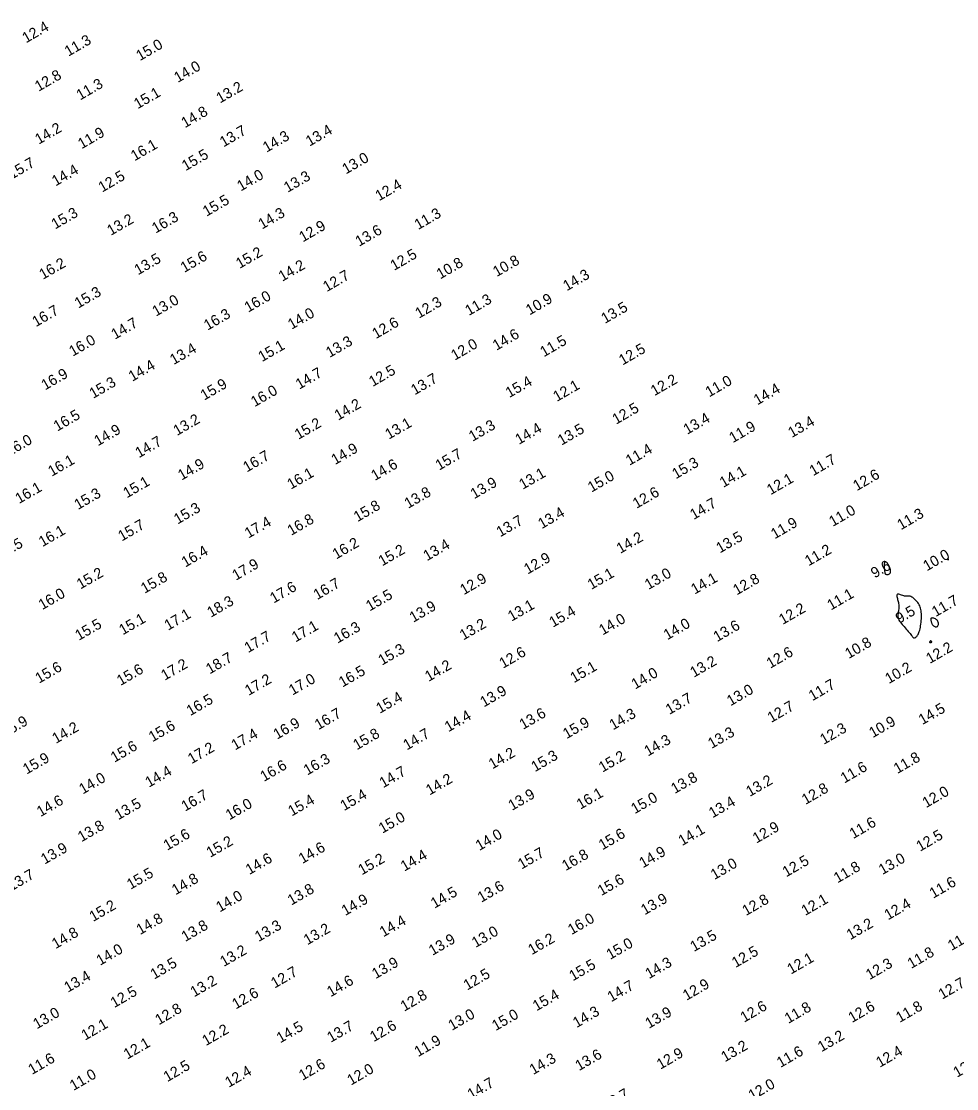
# Model space of a CAD drawing. Extents: x 3024098 to 3056816, y 418252 to 509144.
# Drawn here: x 3038042 to 3038483, y 419658 to 420162 of the extents above; entities that cross this region are included whole.
import ezdxf

# ---------------------------------------------------------------- set-up
doc = ezdxf.new("R2010")
doc.units = 0
doc.layers.add('V-CHAN-CONT-EL10', color=7, linetype='Continuous')
doc.layers.add('V-TOPO-SOUN-0911', color=7, linetype='Continuous')

msp = doc.modelspace()

# ---------------------------------------------------------------- linework, layer by layer
at = {"layer": 'V-CHAN-CONT-EL10'}
for points in [[(3038479.29, 419907.77), (3038479.29, 419907.74), (3038479.29, 419907.7), (3038479.29, 419907.67), (3038479.3, 419907.65), (3038479.31, 419907.64), (3038479.33, 419907.62), (3038479.35, 419907.62), (3038479.37, 419907.63), (3038479.4, 419907.64), (3038479.43, 419907.66), (3038479.46, 419907.68), (3038479.49, 419907.71), (3038479.52, 419907.74), (3038479.55, 419907.77), (3038479.57, 419907.8), (3038479.6, 419907.83), (3038479.61, 419907.86), (3038479.63, 419907.89), (3038479.64, 419907.91), (3038479.65, 419907.94), (3038479.65, 419907.97), (3038479.66, 419907.99), (3038479.66, 419908.02), (3038479.66, 419908.04), (3038479.66, 419908.06), (3038479.65, 419908.08), (3038479.65, 419908.1), (3038479.64, 419908.12), (3038479.63, 419908.13), (3038479.61, 419908.15), (3038479.6, 419908.16), (3038479.57, 419908.17), (3038479.55, 419908.18), (3038479.53, 419908.18), (3038479.5, 419908.18), (3038479.47, 419908.17), (3038479.45, 419908.16), (3038479.42, 419908.15), (3038479.4, 419908.13), (3038479.38, 419908.1), (3038479.36, 419908.07), (3038479.34, 419908.03), (3038479.33, 419907.99), (3038479.31, 419907.94), (3038479.3, 419907.9), (3038479.3, 419907.86), (3038479.29, 419907.81)], [(3038452.26, 419901.77), (3038452.3, 419902.13), (3038452.29, 419902.53), (3038452.23, 419902.97), (3038452.12, 419903.43), (3038451.97, 419903.91), (3038451.78, 419904.39), (3038451.56, 419904.85), (3038451.32, 419905.3), (3038451.06, 419905.72), (3038450.8, 419906.08), (3038450.53, 419906.39), (3038450.28, 419906.61), (3038450.04, 419906.75), (3038449.83, 419906.78), (3038449.65, 419906.7), (3038449.51, 419906.49), (3038449.41, 419906.17), (3038449.34, 419905.78), (3038449.3, 419905.32), (3038449.28, 419904.83), (3038449.29, 419904.34), (3038449.31, 419903.86), (3038449.33, 419903.43), (3038449.37, 419903.06), (3038449.41, 419902.75), (3038449.45, 419902.5), (3038449.49, 419902.28), (3038449.53, 419902.1), (3038449.57, 419901.95), (3038449.6, 419901.81), (3038449.62, 419901.69), (3038449.63, 419901.57), (3038449.64, 419901.45), (3038449.66, 419901.33), (3038449.69, 419901.22), (3038449.74, 419901.12), (3038449.83, 419901.03), (3038449.95, 419900.96), (3038450.12, 419900.89), (3038450.34, 419900.84), (3038450.61, 419900.81), (3038450.89, 419900.81), (3038451.19, 419900.85), (3038451.48, 419900.93), (3038451.74, 419901.05), (3038451.97, 419901.23), (3038452.15, 419901.47)], [(3038466.5, 419876.62), (3038466.62, 419877.42), (3038466.71, 419878.24), (3038466.79, 419879.08), (3038466.84, 419879.91), (3038466.87, 419880.74), (3038466.87, 419881.53), (3038466.85, 419882.29), (3038466.81, 419883), (3038466.73, 419883.65), (3038466.62, 419884.27), (3038466.48, 419884.86), (3038466.3, 419885.42), (3038466.07, 419885.96), (3038465.79, 419886.49), (3038465.47, 419887.03), (3038465.09, 419887.56), (3038464.67, 419888.08), (3038464.22, 419888.58), (3038463.75, 419889.06), (3038463.27, 419889.48), (3038462.79, 419889.86), (3038462.33, 419890.16), (3038461.9, 419890.38), (3038461.5, 419890.52), (3038461.13, 419890.58), (3038460.78, 419890.59), (3038460.44, 419890.57), (3038460.1, 419890.53), (3038459.74, 419890.5), (3038459.36, 419890.5), (3038458.94, 419890.55), (3038458.49, 419890.66), (3038458.02, 419890.81), (3038457.53, 419890.99), (3038457.05, 419891.16), (3038456.6, 419891.32), (3038456.19, 419891.43), (3038455.85, 419891.48), (3038455.58, 419891.45), (3038455.41, 419891.31), (3038455.32, 419891.08), (3038455.3, 419890.76), (3038455.33, 419890.38), (3038455.41, 419889.95), (3038455.52, 419889.49), (3038455.65, 419889), (3038455.78, 419888.5), (3038455.9, 419888.01), (3038456.01, 419887.52), (3038456.1, 419887.03), (3038456.17, 419886.54), (3038456.22, 419886.05), (3038456.24, 419885.56), (3038456.23, 419885.06), (3038456.19, 419884.55), (3038456.11, 419884.03), (3038456.02, 419883.51), (3038455.91, 419882.97), (3038455.81, 419882.44), (3038455.74, 419881.9), (3038455.71, 419881.37), (3038455.73, 419880.84), (3038455.83, 419880.32), (3038456, 419879.8), (3038456.25, 419879.29), (3038456.56, 419878.79), (3038456.93, 419878.28), (3038457.35, 419877.77), (3038457.79, 419877.25), (3038458.27, 419876.72), (3038458.75, 419876.17), (3038459.24, 419875.61), (3038459.73, 419875.03), (3038460.21, 419874.46), (3038460.66, 419873.9), (3038461.1, 419873.37), (3038461.5, 419872.87), (3038461.86, 419872.42), (3038462.17, 419872.02), (3038462.43, 419871.69), (3038462.64, 419871.43), (3038462.82, 419871.22), (3038462.97, 419871.06), (3038463.1, 419870.95), (3038463.22, 419870.87), (3038463.33, 419870.83), (3038463.45, 419870.82), (3038463.59, 419870.83), (3038463.74, 419870.86), (3038463.9, 419870.93), (3038464.08, 419871.03), (3038464.26, 419871.16), (3038464.45, 419871.34), (3038464.65, 419871.56), (3038464.85, 419871.83), (3038465.06, 419872.15), (3038465.27, 419872.52), (3038465.47, 419872.94), (3038465.67, 419873.42), (3038465.86, 419873.95), (3038466.04, 419874.54), (3038466.21, 419875.18), (3038466.36, 419875.87)], [(3038474.63, 419876.53), (3038474.77, 419876.81), (3038474.86, 419877.14), (3038474.91, 419877.5), (3038474.89, 419877.89), (3038474.81, 419878.28), (3038474.67, 419878.66), (3038474.45, 419879.02), (3038474.16, 419879.34), (3038473.82, 419879.62), (3038473.43, 419879.85), (3038473.03, 419880.04), (3038472.64, 419880.17), (3038472.26, 419880.25), (3038471.92, 419880.27), (3038471.65, 419880.23), (3038471.45, 419880.13), (3038471.33, 419879.98), (3038471.26, 419879.78), (3038471.25, 419879.55), (3038471.27, 419879.29), (3038471.32, 419879.02), (3038471.39, 419878.74), (3038471.46, 419878.47), (3038471.54, 419878.21), (3038471.61, 419877.96), (3038471.7, 419877.73), (3038471.79, 419877.5), (3038471.9, 419877.29), (3038472.04, 419877.09), (3038472.19, 419876.89), (3038472.39, 419876.71), (3038472.61, 419876.54), (3038472.87, 419876.38), (3038473.14, 419876.25), (3038473.42, 419876.16), (3038473.7, 419876.11), (3038473.97, 419876.11), (3038474.22, 419876.18), (3038474.44, 419876.32)], [(3038471.31, 419868.69), (3038471.35, 419868.69), (3038471.39, 419868.71), (3038471.42, 419868.72), (3038471.44, 419868.73), (3038471.47, 419868.74), (3038471.48, 419868.76), (3038471.5, 419868.77), (3038471.53, 419868.78), (3038471.55, 419868.79), (3038471.58, 419868.79), (3038471.61, 419868.8), (3038471.63, 419868.81), (3038471.66, 419868.82), (3038471.68, 419868.84), (3038471.7, 419868.85), (3038471.71, 419868.88), (3038471.73, 419868.91), (3038471.73, 419868.94), (3038471.73, 419868.97), (3038471.73, 419869.01), (3038471.72, 419869.04), (3038471.71, 419869.08), (3038471.69, 419869.11), (3038471.67, 419869.14), (3038471.64, 419869.17), (3038471.61, 419869.2), (3038471.58, 419869.23), (3038471.54, 419869.26), (3038471.51, 419869.29), (3038471.48, 419869.31), (3038471.45, 419869.34), (3038471.42, 419869.37), (3038471.4, 419869.4), (3038471.37, 419869.42), (3038471.34, 419869.44), (3038471.31, 419869.45), (3038471.27, 419869.45), (3038471.22, 419869.43), (3038471.16, 419869.4), (3038471.09, 419869.36), (3038471.02, 419869.3), (3038470.94, 419869.23), (3038470.86, 419869.16), (3038470.79, 419869.08), (3038470.74, 419869), (3038470.71, 419868.93), (3038470.7, 419868.87), (3038470.72, 419868.81), (3038470.77, 419868.77), (3038470.83, 419868.74), (3038470.91, 419868.71), (3038471, 419868.69), (3038471.08, 419868.68), (3038471.17, 419868.68), (3038471.24, 419868.68)]]:
    msp.add_lwpolyline(points, close=True, dxfattribs=at)

# ---------------------------------------------------------------- texts
at = {"layer": 'V-TOPO-SOUN-0911'}
for s, p in [('12.4 ', (3038044.43, 420151.32)), ('11.3 ', (3038064.41, 420145.02)), ('15.0 ', (3038098.16, 420142.92)), ('14.0 ', (3038116.04, 420132.65)), ('12.8 ', (3038050.37, 420128.48)), ('11.3 ', (3038069.99, 420124.38)), ('15.1 ', (3038097.11, 420120.23)), ('13.2 ', (3038135.97, 420122.94)), ('14.8 ', (3038119.43, 420111.29)), ('14.2 ', (3038050.44, 420103.52)), ('11.9 ', (3038070.71, 420101.38)), ('13.7 ', (3038137.61, 420102.24)), ('14.3 ', (3038157.92, 420099.74)), ('13.4 ', (3038178.19, 420102.6)), ('16.1 ', (3038095.66, 420095.69)), ('15.5 ', (3038119.72, 420091.02)), ('13.0 ', (3038195.37, 420089.47)), ('15.7 ', (3038037.81, 420087.08)), ('14.4 ', (3038058.41, 420083.83)), ('12.5 ', (3038080.35, 420080.91)), ('14.0 ', (3038145.76, 420081.43)), ('13.3 ', (3038167.83, 420080.81)), ('12.4 ', (3038211, 420076.84)), ('15.5 ', (3038129.59, 420069.53)), ('15.3 ', (3038058.18, 420063.52)), ('14.3 ', (3038155.79, 420063.49)), ('13.2 ', (3038084.43, 420060.5)), ('16.3 ', (3038105.59, 420061.55)), ('11.3 ', (3038229.47, 420063.26)), ('12.9 ', (3038175.04, 420057.42)), ('13.6 ', (3038201.58, 420055.36)), ('15.6 ', (3038119.1, 420043.02)), ('15.2 ', (3038145.22, 420044.92)), ('12.5 ', (3038218.08, 420043.97)), ('16.2 ', (3038052.41, 420039.77)), ('13.5 ', (3038097.31, 420041.9)), ('14.2 ', (3038165.33, 420038.85)), ('10.8 ', (3038239.87, 420039.97)), ('10.8 ', (3038266.48, 420041.05)), ('12.7 ', (3038186.3, 420033.96)), ('14.3 ', (3038299.55, 420034.36)), ('15.3 ', (3038069.11, 420026.19)), ('16.0 ', (3038149.24, 420024.25)), ('10.9 ', (3038282, 420022.97)), ('13.0 ', (3038105.77, 420022.38)), ('12.3 ', (3038229.83, 420021.43)), ('11.3 ', (3038253.36, 420022.71)), ('13.5 ', (3038317.55, 420018.97)), ('16.7 ', (3038049.13, 420017.43)), ('16.3 ', (3038130.1, 420015.79)), ('14.0 ', (3038169.75, 420016.21)), ('14.7 ', (3038086.4, 420011.52)), ('12.6 ', (3038209.52, 420011.79)), ('16.0 ', (3038066.5, 420003.51)), ('13.3 ', (3038187.68, 420002.92)), ('14.6 ', (3038266.35, 420006.28)), ('11.5 ', (3038288.72, 420003.22)), ('13.4 ', (3038114.09, 419999.55)), ('15.1 ', (3038155.77, 420000.94)), ('12.0 ', (3038246.71, 420001.61)), ('12.5 ', (3038325.89, 419999.35)), ('14.4 ', (3038094.57, 419991.67)), ('14.7 ', (3038173.4, 419987.96)), ('12.5 ', (3038207.97, 419989.21)), ('16.9 ', (3038053.42, 419987.57)), ('15.3 ', (3038076.09, 419983.6)), ('15.9 ', (3038128.52, 419982.78)), ('13.7 ', (3038227.8, 419985.27)), ('15.4 ', (3038272.45, 419983.99)), ('12.2 ', (3038340.92, 419984.88)), ('11.0 ', (3038366.73, 419984.29)), ('16.0 ', (3038152.29, 419979.69)), ('12.1 ', (3038294.88, 419982.17)), ('14.4 ', (3038389.48, 419980.55)), ('14.2 ', (3038191.71, 419973.3)), ('16.5 ', (3038059.19, 419968.15)), ('12.5 ', (3038322.8, 419971.4)), ('13.2 ', (3038115.69, 419966.11)), ('15.2 ', (3038172.94, 419964.28)), ('13.1 ', (3038215.61, 419964.36)), ('13.3 ', (3038255.1, 419963.36)), ('13.4 ', (3038356.34, 419966.64)), ('11.9 ', (3038377.9, 419962.7)), ('13.4 ', (3038405.72, 419965.13)), ('14.9 ', (3038078.36, 419961.23)), ('14.4 ', (3038276.98, 419961.91)), ('13.5 ', (3038297.05, 419961.52)), ('16.0 ', (3038036.58, 419956.43)), ('14.7 ', (3038097.75, 419955.62)), ('16.7 ', (3038148.6, 419948.86)), ('14.9 ', (3038190.23, 419952.37)), ('15.7 ', (3038239.35, 419949.74)), ('11.4 ', (3038329.14, 419952.04)), ('11.7 ', (3038415.79, 419947.12)), ('16.1 ', (3038056.59, 419946.87)), ('14.9 ', (3038117.86, 419945.05)), ('14.6 ', (3038209, 419944.86)), ('15.3 ', (3038351, 419945.67)), ('16.1 ', (3038169.42, 419940.77)), ('13.1 ', (3038278.8, 419940.73)), ('15.0 ', (3038311.22, 419939.37)), ('14.1 ', (3038373.42, 419941.62)), ('12.1 ', (3038395.7, 419938.14)), ('12.6 ', (3038436.36, 419940.04)), ('16.1 ', (3038041.14, 419933.98)), ('15.1 ', (3038092.02, 419936.67)), ('13.9 ', (3038255.88, 419936.26)), ('15.3 ', (3038068.97, 419931.17)), ('13.8 ', (3038224.72, 419931.73)), ('12.6 ', (3038332.42, 419931.7)), ('15.3 ', (3038115.96, 419924.32)), ('15.8 ', (3038200.8, 419925.43)), ('14.7 ', (3038359.43, 419926.48)), ('11.0 ', (3038425.03, 419923.2)), ('17.4 ', (3038149.36, 419917.69)), ('16.8 ', (3038169.5, 419918.97)), ('13.7 ', (3038268.12, 419918.28)), ('13.4 ', (3038287.77, 419922.15)), ('11.9 ', (3038397.62, 419917.33)), ('11.3 ', (3038457.2, 419921.63)), ('16.1 ', (3038052.19, 419913.67)), ('15.7 ', (3038089.64, 419916.31)), ('16.5 ', (3038032.19, 419907.58)), ('16.2 ', (3038190.79, 419907.81)), ('14.2 ', (3038324.78, 419910.47)), ('13.5 ', (3038371.79, 419910.67)), ('16.4 ', (3038119.57, 419904.01)), ('15.2 ', (3038212.45, 419904.57)), ('13.4 ', (3038233.61, 419907.03)), ('11.2 ', (3038413.63, 419904.6)), ('10.0 ', (3038469.42, 419902.23)), ('17.9 ', (3038143.48, 419897.81)), ('12.9 ', (3038281.11, 419900.73)), ('9.6', (3038444.79, 419898.87)), ('15.2 ', (3038070.12, 419893.67)), ('15.1 ', (3038311.12, 419893.46)), ('13.0 ', (3038338.09, 419893.44)), ('15.8 ', (3038100.37, 419891.64)), ('17.6 ', (3038161.3, 419887.05)), ('16.7 ', (3038181.8, 419888.69)), ('12.9 ', (3038250.96, 419890.98)), ('14.1 ', (3038359.9, 419891.26)), ('12.8 ', (3038379.74, 419890.88)), ('16.0 ', (3038052.1, 419883.93)), ('15.5 ', (3038206.56, 419883.31)), ('11.1 ', (3038424.17, 419883.75)), ('18.3 ', (3038131.64, 419880.35)), ('13.9 ', (3038227.11, 419877.96)), ('13.1 ', (3038273.52, 419878.5)), ('11.7 ', (3038473.53, 419880.62)), ('17.1 ', (3038111.48, 419874.23)), ('15.4 ', (3038293.02, 419875.66)), ('14.0 ', (3038316.5, 419871.99)), ('12.2 ', (3038401.39, 419876.94)), ('9.5', (3038456.4, 419877.51)), ('15.5 ', (3038069.36, 419869.46)), ('15.1 ', (3038090.09, 419872.07)), ('17.1 ', (3038171.58, 419868.66)), ('16.3 ', (3038191.42, 419868.12)), ('13.2 ', (3038250.77, 419869.62)), ('14.0 ', (3038346.98, 419869.72)), ('13.6 ', (3038370.48, 419868.84)), ('17.7 ', (3038149.22, 419863.65)), ('15.3 ', (3038212.38, 419857.75)), ('10.8 ', (3038432.56, 419860.86)), ('12.2 ', (3038470.81, 419858.54)), ('18.7 ', (3038131.08, 419853.61)), ('12.6 ', (3038269.47, 419856.28)), ('13.2 ', (3038359.49, 419852.04)), ('12.6 ', (3038395.55, 419856.28)), ('15.6 ', (3038050.57, 419849.22)), ('15.6 ', (3038089.05, 419848.17)), ('17.2 ', (3038109.89, 419850.63)), ('16.5 ', (3038193.73, 419847.41)), ('14.2 ', (3038234.39, 419850.1)), ('15.1 ', (3038302.95, 419849.46)), ('10.2 ', (3038451.49, 419849.05)), ('17.2 ', (3038149.45, 419843.48)), ('17.0 ', (3038170.17, 419843.64)), ('14.0 ', (3038331.79, 419846.46)), ('13.9 ', (3038260.44, 419838.03)), ('13.0 ', (3038376.83, 419838.59)), ('11.7 ', (3038415.43, 419840.98)), ('16.5 ', (3038121.92, 419833.93)), ('15.4 ', (3038211.36, 419835.04)), ('13.7 ', (3038347.94, 419834.49)), ('16.7 ', (3038182.39, 419827.3)), ('13.6 ', (3038278.95, 419827.47)), ('14.3 ', (3038321.4, 419827.24)), ('12.7 ', (3038396.01, 419830.71)), ('14.5 ', (3038467.29, 419829.7)), ('15.9 ', (3038034.49, 419823.69)), ('15.6 ', (3038104.08, 419821.6)), ('16.9 ', (3038162.87, 419822.81)), ('14.4 ', (3038243.71, 419826.32)), ('15.9 ', (3038299.49, 419823.07)), ('10.9 ', (3038443.91, 419823.56)), ('14.2 ', (3038058.54, 419820.84)), ('17.4 ', (3038143.06, 419817.72)), ('15.8 ', (3038200.5, 419817.82)), ('14.7 ', (3038224.13, 419817.75)), ('13.3 ', (3038367.92, 419818.48)), ('12.3 ', (3038420.78, 419820.38)), ('15.6 ', (3038086.16, 419811.95)), ('14.3 ', (3038337.84, 419814.87)), ('17.2 ', (3038122.55, 419811.26)), ('14.2 ', (3038264.45, 419808.8)), ('15.3 ', (3038284.53, 419807.49)), ('15.2 ', (3038316.38, 419807.26)), ('11.8 ', (3038455.52, 419806.63)), ('15.9 ', (3038044.73, 419806.34)), ('16.6 ', (3038156.7, 419802.9)), ('16.3 ', (3038177.14, 419805.91)), ('11.6 ', (3038430.49, 419802.11)), ('14.0 ', (3038071.22, 419796.95)), ('14.4 ', (3038102.44, 419800.17)), ('14.7 ', (3038212.91, 419799.91)), ('14.2 ', (3038234.85, 419796.49)), ('13.8 ', (3038350.47, 419797.18)), ('13.2 ', (3038385.87, 419795.81)), ('12.8 ', (3038412.18, 419792.03)), ('14.6 ', (3038051.29, 419786.3)), ('16.7 ', (3038119.47, 419788.85)), ('15.4 ', (3038169.83, 419786.59)), ('15.4 ', (3038194.47, 419789.11)), ('13.9 ', (3038273.73, 419789.24)), ('16.1 ', (3038305.96, 419789.78)), ('15.0 ', (3038331.62, 419787.67)), ('12.0 ', (3038469.09, 419790.52)), ('13.5 ', (3038087.99, 419784.82)), ('16.0 ', (3038140.38, 419784.75)), ('13.4 ', (3038368.32, 419785.73)), ('15.0 ', (3038212.56, 419778.45)), ('13.8 ', (3038070.62, 419774.45)), ('14.1 ', (3038353.96, 419772.63)), ('12.9 ', (3038389.02, 419773.79)), ('11.6 ', (3038434.69, 419775.93)), ('15.6 ', (3038111.03, 419770.42)), ('15.2 ', (3038131.31, 419767.07)), ('14.0 ', (3038258.3, 419770.31)), ('15.6 ', (3038316.35, 419770.61)), ('12.5 ', (3038466.21, 419769.95)), ('13.9 ', (3038053.23, 419763.88)), ('14.6 ', (3038174.81, 419764.15)), ('15.7 ', (3038278.23, 419761.55)), ('14.9 ', (3038335.48, 419762.14)), ('14.6 ', (3038149.81, 419758.97)), ('15.2 ', (3038202.9, 419758.83)), ('14.4 ', (3038222.94, 419760.57)), ('16.8 ', (3038299.03, 419760.8)), ('13.0 ', (3038369.19, 419756.6)), ('12.5 ', (3038403.08, 419757.88)), ('13.0 ', (3038448.45, 419758.96)), ('13.7 ', (3038037.58, 419751.28)), ('15.5 ', (3038093.77, 419752.01)), ('11.8 ', (3038427.27, 419755.03)), ('14.8 ', (3038115, 419749.41)), ('13.6 ', (3038259.23, 419745.88)), ('15.6 ', (3038315.86, 419749.03)), ('11.6 ', (3038472.42, 419747.78)), ('14.0 ', (3038135.86, 419741.31)), ('13.8 ', (3038169.6, 419744.53)), ('14.5 ', (3038237.14, 419743.08)), ('15.2 ', (3038076.09, 419736.82)), ('14.9 ', (3038195.06, 419739.64)), ('13.9 ', (3038336.3, 419739.97)), ('12.8 ', (3038384.1, 419739.61)), ('12.1 ', (3038412, 419739.65)), ('12.4 ', (3038451.13, 419737.6)), ('14.8 ', (3038098.27, 419730.65)), ('13.8 ', (3038119.53, 419727.37)), ('13.3 ', (3038154.18, 419727.37)), ('14.4 ', (3038213, 419729.57)), ('16.0 ', (3038301.83, 419730.65)), ('13.2 ', (3038433.31, 419728.25)), ('14.8 ', (3038058.38, 419723.99)), ('13.2 ', (3038177.18, 419725.83)), ('13.9 ', (3038236.2, 419720.87)), ('13.0 ', (3038256.49, 419724.54)), ('16.2 ', (3038283.05, 419721.17)), ('13.5 ', (3038359.55, 419722.64)), ('11.4 ', (3038481.08, 419723.17)), ('14.0 ', (3038079.39, 419716.15)), ('15.0 ', (3038320.01, 419718.93)), ('13.2 ', (3038137.74, 419715.59)), ('12.5 ', (3038379.17, 419715.1)), ('12.1 ', (3038405.31, 419712)), ('11.8 ', (3038462.05, 419714.67)), ('13.5 ', (3038104.89, 419709.62)), ('13.9 ', (3038209.39, 419709.85)), ('15.5 ', (3038302.43, 419708.83)), ('14.3 ', (3038338.36, 419709.85)), ('12.3 ', (3038442.4, 419709.39)), ('13.4 ', (3038064.18, 419703.45)), ('13.2 ', (3038123.73, 419701.25)), ('12.7 ', (3038161.76, 419705.42)), ('14.6 ', (3038188.17, 419701.32)), ('12.5 ', (3038252.59, 419704.47)), ('12.5 ', (3038086.06, 419696.17)), ('12.6 ', (3038143.42, 419695.52)), ('14.7 ', (3038320.48, 419698.92)), ('12.9 ', (3038356.05, 419699.64)), ('12.7 ', (3038476.65, 419700.17)), ('12.8 ', (3038222.88, 419694.49)), ('15.4 ', (3038285.25, 419694.66)), ('13.0 ', (3038049.54, 419686.16)), ('12.8 ', (3038107.13, 419688.1)), ('14.3 ', (3038304.18, 419686.75)), ('13.9 ', (3038338.33, 419686.42)), ('12.6 ', (3038383.21, 419689.28)), ('11.8 ', (3038404.08, 419688.75)), ('12.6 ', (3038434.13, 419689.15)), ('11.8 ', (3038456.61, 419689.21)), ('12.1 ', (3038072.3, 419680.83)), ('13.0 ', (3038245.4, 419685.47)), ('15.0 ', (3038266.01, 419685.34)), ('12.2 ', (3038129.31, 419678.25)), ('14.5 ', (3038164.4, 419679.57)), ('13.7 ', (3038188.23, 419679.83)), ('12.6 ', (3038208.47, 419680.1)), ('12.1 ', (3038092.25, 419671.9)), ('11.9 ', (3038229.41, 419673.07)), ('13.2 ', (3038374.13, 419670.61)), ('13.2 ', (3038419.73, 419675.37)), ('13.6 ', (3038305.32, 419666.45)), ('12.9 ', (3038343.74, 419667.13)), ('11.6 ', (3038400.37, 419667.96)), ('12.4 ', (3038447.22, 419668.05)), ('11.6 ', (3038047.25, 419664.64)), ('12.5 ', (3038111.06, 419661.23)), ('12.6 ', (3038174.91, 419661.92)), ('14.3 ', (3038283.71, 419664.61)), ('12.4 ', (3038483.64, 419663.33)), ('11.0 ', (3038066.83, 419657.09)), ('12.4 ', (3038140.1, 419658.6)), ('12.0 ', (3038197.73, 419659.62)), ('14.7 ', (3038254.47, 419653.02)), ('12.0 ', (3038387, 419652.5)), ('12.7 ', (3038318.12, 419647.84))]:
    msp.add_text(s, height=5, rotation=30, dxfattribs=at).set_placement(p)

doc.saveas('drawing.dxf')
